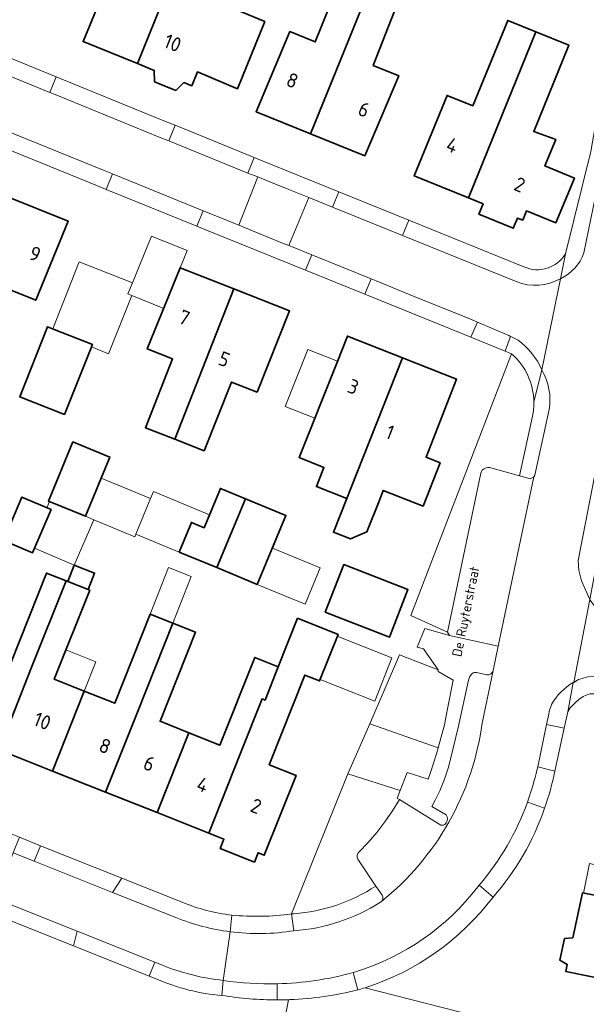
# Model space of a CAD drawing. Header units: metres. Extents: x 149984 to 156489, y 469398 to 478068.
# Tile 479 of 656: x 154086 to 154139, y 473042 to 473135. Entities that reach past the tile are written whole.
import ezdxf
from ezdxf.enums import TextEntityAlignment as Align

# ---------------------------------------------------------------- set-up
doc = ezdxf.new("R2010")
doc.units = ezdxf.units.M
doc.header["$LTSCALE"] = 0.75
for name, color, linetype, lineweight in [('B-WE-GR-BEPLANTING_CULTUUR_HEESTERS-GV', 252, 'Continuous', 18), ('B-WE-GR-BEPLANTING_CULTUUR_ROOS-GV', 252, 'Continuous', 18), ('B-WE-OG-BEBOUWING-GV', 6, 'Continuous', 35), ('B-WE-OG-BEBOUWING-T18', 1, 'Continuous', 18), ('B-WE-OG-BEBOUWING_LUIFEL-GV', 6, 'Continuous', 18), ('B-WE-OG-TERREIN_ERF-GV', 252, 'Continuous', 18), ('B-WE-OG-TOPOGRAFIE-T18', 7, 'Continuous', 18), ('B-WE-VH-OPENVERHARDING_BETONSTRAATSTEEN-GV', 252, 'Continuous', 18), ('B-WE-VH-OPENVERHARDING_STRAATBAKSTEEN-GV', 252, 'Continuous', 18), ('B-WE-VH-OPENVERHARDING_TEGEL-GV', 252, 'Continuous', 18)]:
    doc.layers.add(name, color=color, linetype=linetype, lineweight=lineweight)
doc.styles.add('NLCS-ISO-M500-T18', font='NLCS-ISO.ttf', dxfattribs={"height": 0.9})
doc.styles.add('NLCS-ISO-M750-T18', font='NLCS-ISO.ttf', dxfattribs={"height": 1.35})

msp = doc.modelspace()

# ---------------------------------------------------------------- linework, layer by layer
at = {"layer": 'B-WE-GR-BEPLANTING_CULTUUR_HEESTERS-GV', "flags": 128}
for points in [[(154117.44, 473056.722), (154118.298, 473057.626), (154119.108, 473058.574), (154119.868, 473059.562), (154120.575, 473060.589), (154121.228, 473061.651), (154121.033, 473061.77), (154121.311, 473062.497), (154116.413, 473064.044), (154111.126, 473050.943), (154111.359, 473050.951)], [(154119.026, 473053.554), (154117.325, 473056.076)]]:
    msp.add_lwpolyline(points, dxfattribs=at)
at = {"layer": 'B-WE-GR-BEPLANTING_CULTUUR_HEESTERS-GV'}
for points in [[(154117.325, 473056.076, -0.342281), (154117.44, 473056.722)], [(154111.359, 473050.951, 0.124824), (154119.026, 473053.554)]]:
    msp.add_lwpolyline(points, format="xyb", dxfattribs=at)
at = {"layer": 'B-WE-GR-BEPLANTING_CULTUUR_ROOS-GV', "flags": 128}
for points in [[(154131.734, 473103.382), (154122.3, 473078.863), (154125.72, 473077.33)], [(154129.8, 473092.69), (154132.474, 473091.946), (154133.695, 473097.544)], [(154125.72, 473077.33), (154128.85, 473092.21)]]:
    msp.add_lwpolyline(points, dxfattribs=at)
at = {"layer": 'B-WE-GR-BEPLANTING_CULTUUR_ROOS-GV'}
for points in [[(154133.818, 473098.852, 0.212315), (154131.734, 473103.382)], [(154133.695, 473097.544, 0.054233), (154133.818, 473098.852)], [(154128.85, 473092.21, -0.421008), (154129.8, 473092.69)]]:
    msp.add_lwpolyline(points, format="xyb", dxfattribs=at)
at = {"layer": 'B-WE-OG-BEBOUWING-GV', "flags": 128}
for points in [[(154094.657, 473139.974), (154091.608, 473132.602), (154096.695, 473130.539), (154101.493, 473142.366), (154098.837, 473143.444), (154095.075, 473144.949), (154095.986, 473147.186), (154093.155, 473148.321), (154090.46, 473141.678), (154093.277, 473140.536)], [(154101.044, 473128.774), (154101.782, 473128.475), (154102.315, 473129.758), (154106.074, 473128.197), (154108.626, 473134.484), (154104.907, 473136.001), (154103.238, 473136.674), (154104.982, 473140.963), (154101.649, 473142.303), (154101.493, 473142.366), (154096.695, 473130.539), (154098.27, 473129.9), (154098.297, 473128.843), (154100.299, 473128.037)], [(154112.899, 473123.966), (154117.696, 473135.793), (154118.941, 473138.863), (154119.683, 473140.693), (154117.026, 473141.768), (154115.043, 473136.869), (154113.351, 473132.581), (154110.959, 473133.547), (154107.806, 473126.032)], [(154117.696, 473135.793), (154112.899, 473123.966), (154117.99, 473121.901), (154121.161, 473129.409), (154118.773, 473130.381), (154120.465, 473134.669), (154121.692, 473137.778), (154118.941, 473138.863)], [(154127.696, 473117.963), (154134.006, 473133.518), (154131.372, 473134.588), (154128.091, 473126.601), (154125.7, 473127.568), (154122.614, 473120.025)], [(154134.006, 473133.518), (154127.696, 473117.963), (154129.058, 473117.411), (154128.667, 473116.456), (154131.894, 473115.135), (154132.294, 473116.079), (154132.78, 473115.902), (154133.13, 473116.751), (154135.889, 473115.644), (154137.612, 473119.833), (154134.857, 473120.961), (154135.872, 473123.443), (154133.804, 473124.175), (154137.1, 473132.261)], [(154077.752, 473102.045), (154077.699, 473101.918), (154077.654, 473101.81), (154081.163, 473100.356), (154083.459, 473106.149), (154084.766, 473109.366), (154087.182, 473108.383), (154090.215, 473115.783), (154084.324, 473118.18), (154084.302, 473118.125), (154082.335, 473113.292), (154081.31, 473110.771), (154080.02, 473107.517)], [(154105.716, 473109.444), (154100.703, 473111.415), (154097.623, 473103.828), (154099.99, 473102.898), (154097.44, 473096.455), (154100.187, 473095.379)], [(154100.187, 473095.379), (154102.933, 473094.303), (154105.499, 473100.726), (154107.901, 473099.786), (154110.941, 473107.39), (154105.716, 473109.444)], [(154089.868, 473097.694), (154092.475, 473104.246), (154088.908, 473105.663), (154088.283, 473105.911), (154085.678, 473099.36)], [(154116.646, 473090.691), (154121.511, 473103.002), (154116.354, 473105.04), (154115.363, 473102.507), (154111.855, 473093.656), (154114.165, 473092.744), (154113.457, 473090.95), (154116.304, 473089.825)], [(154121.511, 473103.002), (154116.646, 473090.691), (154116.304, 473089.825), (154115.056, 473086.667), (154116.634, 473086.043), (154118.191, 473086.718), (154119.327, 473089.592), (154119.716, 473090.586), (154123.447, 473089.125), (154125.032, 473093.17), (154123.72, 473093.685), (154126.585, 473100.997)], [(154090.653, 473095.14), (154088.365, 473089.588), (154091.824, 473088.165), (154094.107, 473093.715), (154090.873, 473095.046)], [(154106.808, 473089.809), (154104.461, 473090.781), (154102.936, 473087.099), (154101.759, 473087.586), (154100.612, 473084.815), (154104.119, 473083.363)], [(154084.141, 473085.904), (154086.859, 473084.733), (154088.604, 473088.787), (154085.887, 473089.958)], [(154106.808, 473089.809), (154104.119, 473083.363), (154107.924, 473081.788), (154110.596, 473088.241)], [(154090.168, 473082.061), (154092.084, 473081.298), (154092.692, 473082.827), (154090.776, 473083.589)], [(154114.281, 473079.19), (154120.294, 473076.848), (154122.031, 473081.307), (154116.018, 473083.649)], [(154083.727, 473066.308), (154086.699, 473073.787), (154090.011, 473082.123), (154088.176, 473082.852), (154084.864, 473074.516), (154081.878, 473075.703), (154078.894, 473068.229)], [(154086.699, 473073.787), (154083.727, 473066.308), (154088.751, 473064.311), (154091.723, 473071.79), (154088.914, 473072.907), (154092.226, 473081.242), (154092.084, 473081.298), (154090.168, 473082.061), (154090.011, 473082.123)], [(154091.723, 473071.79), (154088.751, 473064.311), (154093.716, 473062.337), (154096.688, 473069.817), (154100.007, 473078.17), (154097.891, 473079.011), (154094.571, 473070.658)], [(154106.352, 473065.976), (154103.38, 473058.496), (154104.797, 473057.933), (154104.45, 473057.06), (154107.648, 473055.788), (154107.995, 473056.662), (154108.565, 473056.435), (154111.559, 473063.907), (154109.039, 473064.908), (154112.372, 473073.299), (154113.752, 473072.751), (154115.486, 473077.114), (154111.688, 473078.622), (154109.882, 473074.075), (154108.644, 473070.957), (154108.373, 473071.065)], [(154098.534, 473060.422), (154101.507, 473067.902), (154098.815, 473068.972), (154102.134, 473077.325), (154100.007, 473078.17), (154096.688, 473069.817), (154093.716, 473062.337)], [(154101.507, 473067.902), (154098.534, 473060.422), (154103.38, 473058.496), (154106.352, 473065.976), (154108.373, 473071.065), (154108.644, 473070.957), (154109.882, 473074.075), (154107.679, 473074.95), (154104.419, 473066.744)], [(154150.733, 473053.218), (154143.119, 473054.801), (154142.555, 473052.092), (154138.363, 473052.902), (154137.464, 473048.707), (154136.702, 473048.635), (154136.266, 473046.609), (154136.939, 473046.21), (154136.801, 473045.557), (154146.486, 473043.574), (154147.733, 473049.74), (154149.919, 473049.302)]]:
    msp.add_lwpolyline(points, close=True, dxfattribs=at)
at = {"layer": 'B-WE-OG-BEBOUWING_LUIFEL-GV', "flags": 128}
for points in [[(154096.224, 473110.005), (154095.809, 473108.983), (154096.169, 473108.837), (154099.163, 473107.621), (154101.36, 473113.033), (154098.006, 473114.395)], [(154096.169, 473108.837), (154095.809, 473108.983), (154096.224, 473110.005), (154091.255, 473111.983), (154088.763, 473105.72), (154092.475, 473104.246), (154092.383, 473104.015), (154093.996, 473103.374)], [(154113.317, 473097.344), (154115.433, 473102.683), (154112.643, 473103.789), (154110.527, 473098.45)], [(154092.602, 473087.83), (154096.441, 473086.241), (154096.547, 473086.498), (154097.928, 473089.834), (154093.294, 473091.74), (154091.824, 473088.165)], [(154103.435, 473088.305), (154098.193, 473090.474), (154097.928, 473089.834), (154096.547, 473086.498), (154100.612, 473084.815), (154101.759, 473087.586), (154102.936, 473087.099)], [(154087.056, 473085.191), (154090.776, 473083.589), (154092.602, 473087.83), (154091.824, 473088.165), (154088.459, 473089.549), (154088.205, 473088.959), (154088.604, 473088.787)], [(154107.924, 473081.788), (154112.389, 473079.94), (154113.798, 473083.342), (154109.333, 473085.19)], [(154097.891, 473079.011), (154100.007, 473078.17), (154101.735, 473082.518), (154099.618, 473083.359)], [(154113.811, 473072.9), (154118.913, 473070.873), (154120.517, 473074.911), (154115.415, 473076.937)], [(154091.723, 473071.79), (154092.815, 473074.537), (154090.006, 473075.654), (154088.914, 473072.907)], [(154138.454, 473052.884), (154142.555, 473052.092), (154143.119, 473054.801), (154139.031, 473055.653)]]:
    msp.add_lwpolyline(points, close=True, dxfattribs=at)
at = {"layer": 'B-WE-OG-TERREIN_ERF-GV', "flags": 128}
for points in [[(154019.493, 473189.704), (154021.03, 473156.965), (154023.823, 473155.829), (154033.237, 473152.003), (154036.167, 473150.811), (154064.862, 473139.146), (154068.138, 473137.814), (154083.19, 473131.695), (154089.083, 473129.299), (154099.332, 473125.133), (154100.222, 473124.771), (154107.638, 473121.758), (154108.008, 473121.608), (154115.546, 473118.526), (154122.123, 473115.886)], [(154136.786, 473112.746), (154139.15, 473122.31), (154141.29, 473134.543), (154141.567, 473136.127), (154141.154, 473134.879), (154135.725, 473137.164), (154137.196, 473140.659), (154137.398, 473141.139), (154137.465, 473141.111), (154137.614, 473141.36), (154140.423, 473148.298), (154145.12, 473146.336), (154146.505, 473146.24), (154149.47, 473162.239), (154140.227, 473166.08), (154134.822, 473168.329), (154124.587, 473172.578), (154119.041, 473174.905), (154108.924, 473179.093), (154103.4, 473181.465), (154093.263, 473185.576)], [(154104.907, 473136.001), (154108.626, 473134.484), (154106.074, 473128.197), (154102.315, 473129.758), (154101.782, 473128.475), (154101.044, 473128.774), (154100.299, 473128.037), (154098.297, 473128.843), (154098.27, 473129.9), (154096.695, 473130.539), (154091.608, 473132.602), (154094.657, 473139.974)], [(154111.126, 473050.943), (154116.413, 473064.044), (154118.471, 473068.728), (154121.239, 473075.186), (154124.87, 473073.79), (154123.49, 473075.76), (154122.889, 473075.91), (154123.625, 473077.676), (154125.922, 473077.01), (154125.72, 473077.33), (154122.3, 473078.863), (154131.734, 473103.382), (154131.124, 473103.63), (154127.93, 473104.927), (154127.077, 473105.274), (154118, 473108.948), (154112.448, 473111.195), (154103.325, 473114.888), (154102.259, 473115.32), (154093.772, 473118.759), (154092.945, 473119.094), (154078.136, 473125.121)], [(154122.123, 473115.886), (154132.884, 473111.524)], [(154084.864, 473074.516), (154088.176, 473082.852), (154090.011, 473082.123), (154090.168, 473082.061), (154090.776, 473083.589), (154092.692, 473082.827), (154092.084, 473081.298), (154092.226, 473081.242), (154088.914, 473072.907), (154091.723, 473071.79), (154094.571, 473070.658), (154097.891, 473079.011), (154100.007, 473078.17), (154102.134, 473077.325), (154098.815, 473068.972), (154101.507, 473067.902), (154104.419, 473066.744), (154107.679, 473074.95), (154109.882, 473074.075), (154111.688, 473078.622), (154115.486, 473077.114), (154113.752, 473072.751), (154112.372, 473073.299), (154109.039, 473064.908), (154111.559, 473063.907), (154108.565, 473056.435), (154107.995, 473056.662), (154107.648, 473055.788), (154104.45, 473057.06), (154104.797, 473057.933), (154103.38, 473058.496), (154098.534, 473060.422), (154093.716, 473062.337), (154088.751, 473064.311), (154083.727, 473066.308)], [(154028.095, 473081.016), (154028.209, 473080.978), (154041.611, 473075.636), (154046.531, 473073.693), (154051.544, 473071.654), (154056.362, 473069.792), (154068.368, 473065.01), (154077.776, 473061.271), (154081.109, 473059.942), (154085.664, 473058.124), (154087.61, 473057.32), (154095.232, 473054.282), (154100.875, 473052.044)], [(154090.72, 473047.958), (154081.995, 473051.429), (154073.051, 473055.023), (154072.978, 473055.052), (154068.357, 473056.855), (154050.955, 473063.811), (154046.276, 473065.669), (154037.309, 473069.204), (154037.461, 473065.812), (154033.405, 473065.631), (154033.173, 473070.834), (154032.392, 473071.142)], [(154186.441, 473062.263), (154170.11, 473065.62), (154139.75, 473071.55), (154139.07, 473071.54), (154138.71, 473071.42), (154138.43, 473071.28), (154138.03, 473071), (154137.71, 473070.72), (154137.23, 473070.23), (154137.001, 473069.856), (154136.667, 473068.325), (154135.786, 473064.29)], [(154026.216, 473067.466), (154027.071, 473046.695), (154027.105, 473043.387), (154026.859, 473043.495), (154026.901, 473042.335), (154026.941, 473041.209), (154053.539, 473030.456), (154055.097, 473034.267), (154058.921, 473032.705), (154061.422, 473038.831), (154065.155, 473037.306), (154062.502, 473030.81), (154058.769, 473032.334), (154057.463, 473029.138), (154071.536, 473023.302), (154085.35, 473017.85), (154087.394, 473017.044), (154087.271, 473016.781), (154104.495, 473009.869), (154110.833, 473042.91)], [(154118.017, 473044.033), (154183.041, 473027.419), (154183.7, 473030.93), (154183.761, 473030.917), (154188.649, 473057.547)], [(154098.527, 473044.829), (154097.801, 473045.12), (154090.72, 473047.958)], [(154178.351, 473000), (154183.305, 473027.351), (154183.041, 473027.419), (154118.017, 473044.033)], [(154110.973, 473042.915), (154110.833, 473042.91), (154104.495, 473009.869), (154108.075, 473008.565), (154175.455, 472984.033), (154175.681, 472985.255), (154178.351, 473000)]]:
    msp.add_lwpolyline(points, dxfattribs=at)
for points in [[(154112.899, 473123.966), (154107.806, 473126.032), (154110.959, 473133.547), (154113.351, 473132.581), (154115.043, 473136.869), (154117.026, 473141.768), (154119.683, 473140.693), (154118.941, 473138.863), (154121.692, 473137.778), (154120.465, 473134.669), (154118.773, 473130.381), (154121.161, 473129.409), (154117.99, 473121.901)], [(154134.006, 473133.518), (154137.1, 473132.261), (154133.804, 473124.175), (154135.872, 473123.443), (154134.857, 473120.961), (154137.612, 473119.833), (154135.889, 473115.644), (154133.13, 473116.751), (154132.78, 473115.902), (154132.294, 473116.079), (154131.894, 473115.135), (154128.667, 473116.456), (154129.058, 473117.411), (154127.696, 473117.963), (154122.614, 473120.025), (154125.7, 473127.568), (154128.091, 473126.601), (154131.372, 473134.588)], [(154081.163, 473100.356), (154081.818, 473100.096), (154079.074, 473093.115), (154074.755, 473094.813), (154062.142, 473099.772), (154065.007, 473106.874), (154074.81, 473102.919), (154077.099, 473108.691), (154077.368, 473108.584), (154078.661, 473111.849), (154076.096, 473112.892), (154079.026, 473120.335), (154084.324, 473118.18), (154090.215, 473115.783), (154087.182, 473108.383), (154084.766, 473109.366), (154083.459, 473106.149)], [(154100.187, 473095.379), (154097.44, 473096.455), (154099.99, 473102.898), (154097.623, 473103.828), (154100.703, 473111.415), (154105.716, 473109.444), (154110.941, 473107.39), (154107.901, 473099.786), (154105.499, 473100.726), (154102.933, 473094.303)], [(154085.678, 473099.36), (154088.283, 473105.911), (154088.908, 473105.663), (154092.475, 473104.246), (154089.868, 473097.694)], [(154115.363, 473102.507), (154116.354, 473105.04), (154121.511, 473103.002), (154126.585, 473100.997), (154123.72, 473093.685), (154125.032, 473093.17), (154123.447, 473089.125), (154119.716, 473090.586), (154119.327, 473089.592), (154118.191, 473086.718), (154116.634, 473086.043), (154115.056, 473086.667), (154116.304, 473089.825), (154113.457, 473090.95), (154114.165, 473092.744), (154111.855, 473093.656)], [(154090.653, 473095.14), (154090.873, 473095.046), (154094.107, 473093.715), (154091.824, 473088.165), (154088.365, 473089.588)], [(154104.119, 473083.363), (154100.612, 473084.815), (154101.759, 473087.586), (154102.936, 473087.099), (154104.461, 473090.781), (154106.808, 473089.809), (154110.596, 473088.241), (154107.924, 473081.788)], [(154084.141, 473085.904), (154085.887, 473089.958), (154088.604, 473088.787), (154086.859, 473084.733)], [(154114.281, 473079.19), (154116.018, 473083.649), (154122.031, 473081.307), (154120.294, 473076.848)], [(154143.119, 473054.801), (154150.733, 473053.218), (154149.919, 473049.302), (154147.733, 473049.74), (154146.486, 473043.574), (154136.801, 473045.557), (154136.939, 473046.21), (154136.266, 473046.609), (154136.702, 473048.635), (154137.464, 473048.707), (154138.363, 473052.902), (154142.555, 473052.092)]]:
    msp.add_lwpolyline(points, close=True, dxfattribs=at)
at = {"layer": 'B-WE-OG-TERREIN_ERF-GV'}
for points in [[(154132.884, 473111.524, 0.383823), (154136.786, 473112.746)], [(154135.786, 473064.29, -0.033064), (154134.824, 473060.849)], [(154134.824, 473060.849, -0.099128), (154129.994, 473052.521)], [(154100.875, 473052.044, 0.0706), (154105.523, 473050.834)], [(154129.994, 473052.521, -0.155141), (154118.017, 473044.033)], [(154105.523, 473050.834, 0.060148), (154111.126, 473050.943)], [(154104.61, 473043.311, -0.082824), (154098.527, 473044.829)], [(154117.35, 473043.831, -0.05174), (154110.973, 473042.915)], [(154118.017, 473044.033, -0.005909), (154117.35, 473043.831)], [(154109.793, 473042.89, -0.041475), (154104.61, 473043.311)], [(154110.833, 473042.91, -0.007689), (154109.793, 473042.89)]]:
    msp.add_lwpolyline(points, format="xyb", dxfattribs=at)
at = {"layer": 'B-WE-VH-OPENVERHARDING_BETONSTRAATSTEEN-GV', "flags": 128}
for points in [[(154088.497, 473127.851), (154089.083, 473129.299), (154083.19, 473131.695), (154082.6, 473130.239)], [(154099.629, 473123.309), (154107.046, 473120.3), (154107.638, 473121.758), (154100.222, 473124.771)], [(154102.259, 473115.32), (154102.849, 473116.771), (154094.366, 473120.218), (154093.772, 473118.759)], [(154107.457, 473114.902), (154109.059, 473114.242), (154110.281, 473113.748), (154110.881, 473113.511), (154112.746, 473118.004), (154112.122, 473118.264), (154110.888, 473118.769), (154109.257, 473119.41), (154107.96, 473119.931), (154106.197, 473115.413)], [(154115.546, 473118.526), (154114.953, 473117.092), (154121.528, 473114.442), (154122.123, 473115.886)], [(154118, 473108.948), (154118.586, 473110.393), (154113.036, 473112.646), (154112.448, 473111.195)], [(154128.532, 473106.337), (154127.93, 473104.927), (154131.124, 473103.63), (154131.634, 473104.999), (154131.467, 473105.084)], [(154134.192, 473064.711), (154135.786, 473064.29), (154136.667, 473068.325), (154135.006, 473068.667)], [(154087.03, 473055.881), (154094.374, 473052.94), (154095.232, 473054.282), (154087.61, 473057.32)], [(154081.995, 473051.429), (154090.72, 473047.958), (154091.038, 473049.322), (154083.429, 473052.364), (154082.506, 473052.733)]]:
    msp.add_lwpolyline(points, close=True, dxfattribs=at)
for points in [[(154128.85, 473092.21), (154125.72, 473077.33), (154125.922, 473077.01), (154130.485, 473076.021), (154133.809, 473091.855), (154133.47, 473091.67), (154132.474, 473091.946), (154129.8, 473092.69)], [(154128.971, 473068.802), (154130.007, 473073.742)], [(154129.417, 473073.321), (154128.438, 473073.541), (154128.262, 473073.537), (154128.126, 473073.496), (154127.981, 473073.378), (154127.813, 473073.174), (154127.709, 473072.83), (154126.739, 473068.407), (154126.277, 473066.45), (154125.824, 473064.682), (154125.443, 473063.541), (154125.008, 473062.471), (154124.573, 473061.583), (154124.256, 473061.003), (154125.597, 473060.224), (154125.715, 473060.024), (154125.724, 473059.906), (154125.688, 473059.644), (154125.597, 473059.481), (154125.47, 473059.317), (154125.353, 473059.263), (154125.117, 473059.254), (154121.228, 473061.651), (154120.575, 473060.589), (154119.868, 473059.562), (154119.108, 473058.574), (154118.298, 473057.626), (154117.44, 473056.722)], [(154134.824, 473060.849), (154133.228, 473061.418)], [(154117.325, 473056.076), (154119.026, 473053.554), (154119.6, 473052.701)], [(154128.705, 473053.646), (154129.994, 473052.521)], [(154105.523, 473050.834), (154105.386, 473049.273)], [(154111.357, 473049.369), (154111.126, 473050.943)], [(154099.046, 473046.13), (154098.319, 473046.42), (154097.801, 473045.12), (154098.527, 473044.829)], [(154117.35, 473043.831), (154116.887, 473045.453)], [(154104.61, 473043.311), (154104.732, 473044.717)], [(154109.789, 473044.404), (154109.793, 473042.89)], [(154110.833, 473042.91), (154110.973, 473042.915)]]:
    msp.add_lwpolyline(points, dxfattribs=at)
at = {"layer": 'B-WE-VH-OPENVERHARDING_BETONSTRAATSTEEN-GV'}
for points in [[(154129.8, 473092.69, 0.421008), (154128.85, 473092.21)], [(154130.007, 473073.742, -0.388612), (154129.417, 473073.321)], [(154119.539, 473052.102, 0.192565), (154128.971, 473068.802)], [(154133.228, 473061.418, -0.090694), (154128.705, 473053.646)], [(154129.994, 473052.521, 0.099128), (154134.824, 473060.849)], [(154117.44, 473056.722, 0.342281), (154117.325, 473056.076)], [(154119.6, 473052.701, -0.348867), (154119.539, 473052.102)], [(154111.126, 473050.943, -0.060148), (154105.523, 473050.834)], [(154105.386, 473049.273, 0.072685), (154111.357, 473049.369)], [(154104.732, 473044.717, -0.0688), (154099.046, 473046.13)], [(154116.887, 473045.453, -0.061279), (154109.789, 473044.404)], [(154098.527, 473044.829, 0.082824), (154104.61, 473043.311)], [(154110.973, 473042.915, 0.05174), (154117.35, 473043.831)], [(154109.793, 473042.89, 0.007689), (154110.833, 473042.91)]]:
    msp.add_lwpolyline(points, format="xyb", dxfattribs=at)
at = {"layer": 'B-WE-VH-OPENVERHARDING_STRAATBAKSTEEN-GV', "flags": 128}
for points in [[(154137.511, 473072.607), (154137.565, 473072.618), (154139.049, 473080.39), (154138.289, 473082.119), (154138.076, 473082.986), (154138.015, 473083.054), (154137.96, 473084.04), (154141.702, 473103.274), (154142.931, 473109.589), (154143.188, 473110.911), (154146.061, 473126.41), (154148.127, 473137.553), (154142.945, 473139.02), (154143.188, 473138.633), (154143.406, 473137.407), (154142.844, 473134.265), (154142.427, 473131.93), (154138.51, 473112.82)], [(154058.095, 473134.912), (154061.066, 473133.721), (154070.503, 473129.905), (154070.94, 473129.727), (154078.768, 473126.534), (154079.771, 473126.125), (154093.589, 473120.534), (154094.366, 473120.218), (154102.849, 473116.771), (154103.872, 473116.355), (154106.197, 473115.413), (154107.96, 473119.931), (154107.394, 473120.159), (154107.046, 473120.3), (154099.629, 473123.309), (154098.739, 473123.67), (154088.99, 473127.651), (154088.988, 473127.652), (154088.904, 473127.686), (154088.497, 473127.851), (154082.6, 473130.239), (154082.125, 473130.431), (154082.058, 473130.458), (154067.634, 473136.33)], [(154132.176, 473110.131), (154121.528, 473114.442), (154114.953, 473117.092), (154113.741, 473117.589), (154112.746, 473118.004), (154110.881, 473113.511), (154111.911, 473113.103), (154112.18, 473112.993), (154113.036, 473112.646), (154118.586, 473110.393), (154119.047, 473110.206), (154122.626, 473108.737), (154127.655, 473106.711), (154128.532, 473106.337), (154131.467, 473105.084), (154131.634, 473104.999), (154131.784, 473104.922), (154132.339, 473104.639)], [(154136.309, 473110.401), (154134.577, 473101.885)], [(154134.577, 473101.885), (154136.309, 473110.401)], [(154135.26, 473098.15), (154133.92, 473092.03), (154133.809, 473091.855), (154130.485, 473076.021), (154130.007, 473073.742), (154128.971, 473068.802)], [(154134.136, 473064.485), (154134.192, 473064.711), (154135.006, 473068.667), (154135.21, 473069.656)], [(154094.374, 473052.94), (154087.03, 473055.881), (154085.075, 473056.667), (154083.429, 473052.364), (154091.038, 473049.322), (154098.319, 473046.42), (154099.046, 473046.13)], [(154128.568, 473053.483), (154128.705, 473053.646)], [(154100.303, 473050.602), (154094.374, 473052.94)], [(154119.539, 473052.102), (154119.493, 473052.065), (154119.447, 473052.028)], [(154105.386, 473049.273), (154104.732, 473044.717)], [(154104.732, 473044.717), (154105.386, 473049.273)], [(154116.887, 473045.453), (154117.109, 473045.531)]]:
    msp.add_lwpolyline(points, dxfattribs=at)
at = {"layer": 'B-WE-VH-OPENVERHARDING_STRAATBAKSTEEN-GV'}
for points in [[(154138.51, 473112.82, -0.196981), (154136.309, 473110.401)], [(154136.309, 473110.401, -0.229359), (154132.176, 473110.131)], [(154132.339, 473104.639, -0.124197), (154134.577, 473101.885)], [(154134.577, 473101.885, -0.168924), (154135.26, 473098.15)], [(154135.48, 473070.537, -0.135337), (154137.511, 473072.607)], [(154135.21, 473069.656, -0.0525), (154135.48, 473070.537)], [(154128.971, 473068.802, -0.192565), (154119.539, 473052.102)], [(154133.228, 473061.418, 0.020272), (154134.136, 473064.485)], [(154128.705, 473053.646, 0.090694), (154133.228, 473061.418)], [(154117.109, 473045.531, 0.157077), (154128.568, 473053.483)], [(154119.447, 473052.028, -0.123769), (154111.357, 473049.369)], [(154105.386, 473049.273, -0.06394), (154100.303, 473050.602)], [(154111.357, 473049.369, -0.072685), (154105.386, 473049.273)], [(154099.046, 473046.13, 0.0688), (154104.732, 473044.717)], [(154109.789, 473044.404, 0.061279), (154116.887, 473045.453)], [(154104.732, 473044.717, 0.0433), (154109.789, 473044.404)]]:
    msp.add_lwpolyline(points, format="xyb", dxfattribs=at)
at = {"layer": 'B-WE-VH-OPENVERHARDING_STRAATBAKSTEEN-GV', "flags": 128}
msp.add_lwpolyline([(154154.012, 473075.386), (154142.4, 473077.96), (154141.2, 473078.35), (154140.48, 473078.79), (154139.83, 473079.35), (154139.15, 473080.22), (154139.049, 473080.39), (154137.565, 473072.618), (154138, 473072.88), (154138.86, 473073.14), (154139.68, 473073.17), (154140.58, 473073.11), (154141.98, 473072.9), (154185.756, 473064.04), (154186.697, 473069.014), (154163.31, 473073.537), (154159.403, 473074.291)], close=True, dxfattribs=at)
at = {"layer": 'B-WE-VH-OPENVERHARDING_TEGEL-GV', "flags": 128}
for points in [[(154138.51, 473112.82), (154142.427, 473131.93), (154142.844, 473134.265), (154141.29, 473134.543), (154139.15, 473122.31), (154136.786, 473112.746)], [(154132.884, 473111.524), (154122.123, 473115.886), (154121.528, 473114.442), (154132.176, 473110.131)], [(154136.786, 473112.746), (154136.309, 473110.401)], [(154136.309, 473110.401), (154136.786, 473112.746)], [(154132.339, 473104.639), (154131.784, 473104.922), (154131.634, 473104.999), (154131.124, 473103.63), (154131.734, 473103.382)], [(154133.818, 473098.852), (154134.577, 473101.885)], [(154134.577, 473101.885), (154133.818, 473098.852)], [(154133.695, 473097.544), (154132.474, 473091.946), (154133.47, 473091.67), (154133.809, 473091.855), (154133.92, 473092.03), (154135.26, 473098.15)], [(154130.007, 473073.742), (154130.485, 473076.021), (154125.922, 473077.01), (154123.625, 473077.676), (154122.889, 473075.91), (154123.49, 473075.76), (154124.87, 473073.79)], [(154124.87, 473073.79), (154121.239, 473075.186), (154118.471, 473068.728), (154124.851, 473066.497)], [(154125.44, 473068.629), (154124.851, 473066.497), (154124.693, 473065.926), (154124.144, 473064.193), (154123.91, 473063.56), (154121.953, 473064.176), (154121.311, 473062.497), (154121.033, 473061.77), (154121.228, 473061.651), (154125.117, 473059.254), (154125.353, 473059.263), (154125.47, 473059.317), (154125.597, 473059.481), (154125.688, 473059.644), (154125.724, 473059.906), (154125.715, 473060.024), (154125.597, 473060.224), (154124.256, 473061.003), (154124.573, 473061.583), (154125.008, 473062.471), (154125.443, 473063.541), (154125.824, 473064.682), (154126.277, 473066.45), (154126.739, 473068.407), (154127.709, 473072.83), (154127.813, 473073.174), (154127.981, 473073.378), (154128.126, 473073.496), (154128.262, 473073.537), (154128.438, 473073.541), (154129.417, 473073.321)], [(154124.851, 473066.497), (154125.44, 473068.629), (154125.739, 473070.143), (154126.267, 473072.819), (154124.857, 473073.634)], [(154124.857, 473073.634), (154126.267, 473072.819), (154125.739, 473070.143), (154125.44, 473068.629)], [(154187.186, 473061.884), (154187.572, 473063.666), (154187.087, 473063.766), (154185.756, 473064.04), (154141.98, 473072.9), (154140.58, 473073.11), (154139.68, 473073.17), (154138.86, 473073.14), (154138, 473072.88), (154137.565, 473072.618)], [(154137.565, 473072.618), (154137.511, 473072.607), (154137.001, 473069.856), (154137.23, 473070.23), (154137.71, 473070.72), (154138.03, 473071), (154138.43, 473071.28), (154138.71, 473071.42), (154139.07, 473071.54), (154139.75, 473071.55), (154170.11, 473065.62), (154186.441, 473062.263)], [(154137.001, 473069.856), (154137.511, 473072.607)], [(154135.21, 473069.656), (154135.006, 473068.667), (154136.667, 473068.325), (154137.001, 473069.856)], [(154135.786, 473064.29), (154134.192, 473064.711), (154134.136, 473064.485)], [(154133.228, 473061.418), (154134.824, 473060.849)], [(154100.875, 473052.044), (154095.232, 473054.282), (154094.374, 473052.94)], [(154119.6, 473052.701), (154119.026, 473053.554)], [(154129.994, 473052.521), (154128.705, 473053.646), (154128.568, 473053.483)], [(154094.374, 473052.94), (154100.303, 473050.602)], [(154119.447, 473052.028), (154119.493, 473052.065), (154119.539, 473052.102)], [(154105.386, 473049.273), (154105.523, 473050.834)], [(154111.359, 473050.951), (154111.126, 473050.943), (154111.357, 473049.369)], [(154117.109, 473045.531), (154116.887, 473045.453), (154117.35, 473043.831)], [(154104.732, 473044.717), (154104.61, 473043.311)], [(154109.793, 473042.89), (154109.789, 473044.404)]]:
    msp.add_lwpolyline(points, dxfattribs=at)
for points in [[(154088.988, 473127.652), (154088.99, 473127.651), (154098.739, 473123.67), (154099.629, 473123.309), (154100.222, 473124.771), (154099.332, 473125.133), (154089.083, 473129.299), (154088.497, 473127.851), (154088.904, 473127.686)], [(154078.768, 473126.534), (154078.136, 473125.121), (154092.945, 473119.094), (154093.772, 473118.759), (154094.366, 473120.218), (154093.589, 473120.534), (154079.771, 473126.125)], [(154115.546, 473118.526), (154108.008, 473121.608), (154107.638, 473121.758), (154107.046, 473120.3), (154107.394, 473120.159), (154107.96, 473119.931), (154109.257, 473119.41), (154110.888, 473118.769), (154112.122, 473118.264), (154112.746, 473118.004), (154113.741, 473117.589), (154114.953, 473117.092)], [(154109.059, 473114.242), (154107.457, 473114.902), (154106.197, 473115.413), (154103.872, 473116.355), (154102.849, 473116.771), (154102.259, 473115.32), (154103.325, 473114.888), (154112.448, 473111.195), (154113.036, 473112.646), (154112.18, 473112.993), (154111.911, 473113.103), (154110.881, 473113.511), (154110.281, 473113.748)], [(154127.655, 473106.711), (154122.626, 473108.737), (154119.047, 473110.206), (154118.586, 473110.393), (154118, 473108.948), (154127.077, 473105.274), (154127.93, 473104.927), (154128.532, 473106.337)], [(154139.049, 473080.39), (154139.76, 473083.99), (154143.58, 473102.931), (154141.702, 473103.274), (154137.96, 473084.04), (154138.015, 473083.054), (154138.076, 473082.986), (154138.289, 473082.119)], [(154124.851, 473066.497), (154118.471, 473068.728), (154116.413, 473064.044), (154121.311, 473062.497), (154121.953, 473064.176), (154123.91, 473063.56), (154124.144, 473064.193), (154124.693, 473065.926)], [(154085.075, 473056.667), (154087.03, 473055.881), (154087.61, 473057.32), (154085.664, 473058.124)], [(154091.038, 473049.322), (154090.72, 473047.958), (154097.801, 473045.12), (154098.319, 473046.42)]]:
    msp.add_lwpolyline(points, close=True, dxfattribs=at)
at = {"layer": 'B-WE-VH-OPENVERHARDING_TEGEL-GV'}
for points in [[(154136.786, 473112.746, -0.383823), (154132.884, 473111.524)], [(154136.309, 473110.401, 0.196981), (154138.51, 473112.82)], [(154132.176, 473110.131, 0.229359), (154136.309, 473110.401)], [(154134.577, 473101.885, 0.124197), (154132.339, 473104.639)], [(154131.734, 473103.382, -0.212315), (154133.818, 473098.852)], [(154135.26, 473098.15, 0.168924), (154134.577, 473101.885)], [(154133.818, 473098.852, -0.054233), (154133.695, 473097.544)], [(154124.857, 473073.634, -0.083822), (154124.87, 473073.79)], [(154124.87, 473073.79, 0.083822), (154124.857, 473073.634)], [(154129.417, 473073.321, 0.388612), (154130.007, 473073.742)], [(154137.511, 473072.607, 0.135337), (154135.48, 473070.537)], [(154135.48, 473070.537, 0.0525), (154135.21, 473069.656)], [(154134.136, 473064.485, -0.020272), (154133.228, 473061.418)], [(154134.824, 473060.849, 0.033064), (154135.786, 473064.29)], [(154119.026, 473053.554, -0.124824), (154111.359, 473050.951)], [(154128.568, 473053.483, -0.157077), (154117.109, 473045.531)], [(154119.539, 473052.102, 0.348867), (154119.6, 473052.701)], [(154105.523, 473050.834, -0.0706), (154100.875, 473052.044)], [(154111.357, 473049.369, 0.123769), (154119.447, 473052.028)], [(154118.017, 473044.033, 0.155141), (154129.994, 473052.521)], [(154100.303, 473050.602, 0.06394), (154105.386, 473049.273)], [(154109.789, 473044.404, -0.0433), (154104.732, 473044.717)], [(154117.35, 473043.831, 0.005909), (154118.017, 473044.033)], [(154104.61, 473043.311, 0.041475), (154109.793, 473042.89)]]:
    msp.add_lwpolyline(points, format="xyb", dxfattribs=at)

# ---------------------------------------------------------------- texts
at = {"layer": 'B-WE-OG-BEBOUWING-T18', "style": 'NLCS-ISO-M750-T18'}
for s, rotation, p in [('10', 338.1, (154099.995, 473132.471)), ('8', 338, (154111.205, 473128.97)), ('6', 338, (154117.912, 473126.249)), ('4', 338, (154126.175, 473122.897)), ('2', 337.8, (154132.496, 473119.211)), ('9', 337.9, (154087.111, 473112.73)), ('7', 338.6, (154101.086, 473106.765)), ('5', 338.3, (154104.826, 473102.869)), ('3', 338.5, (154116.908, 473100.295)), ('1', 338.6, (154120.347, 473096.04)), ('10', 338.4, (154087.793, 473068.996)), ('8', 338.4, (154093.661, 473066.663)), ('6', 338.4, (154097.802, 473065.017)), ('4', 338.4, (154102.806, 473063.028)), ('2', 338.4, (154107.811, 473061.039))]:
    msp.add_text(s, height=1.35, rotation=rotation, dxfattribs=at).set_placement(p, align=Align.MIDDLE)
at = {"layer": 'B-WE-OG-TOPOGRAFIE-T18', "style": 'NLCS-ISO-M500-T18'}
msp.add_text('De Ruyterstraat', height=0.9, rotation=78.5, dxfattribs=at).set_placement((154127.567, 473079.224), align=Align.MIDDLE)

doc.saveas('drawing.dxf')
